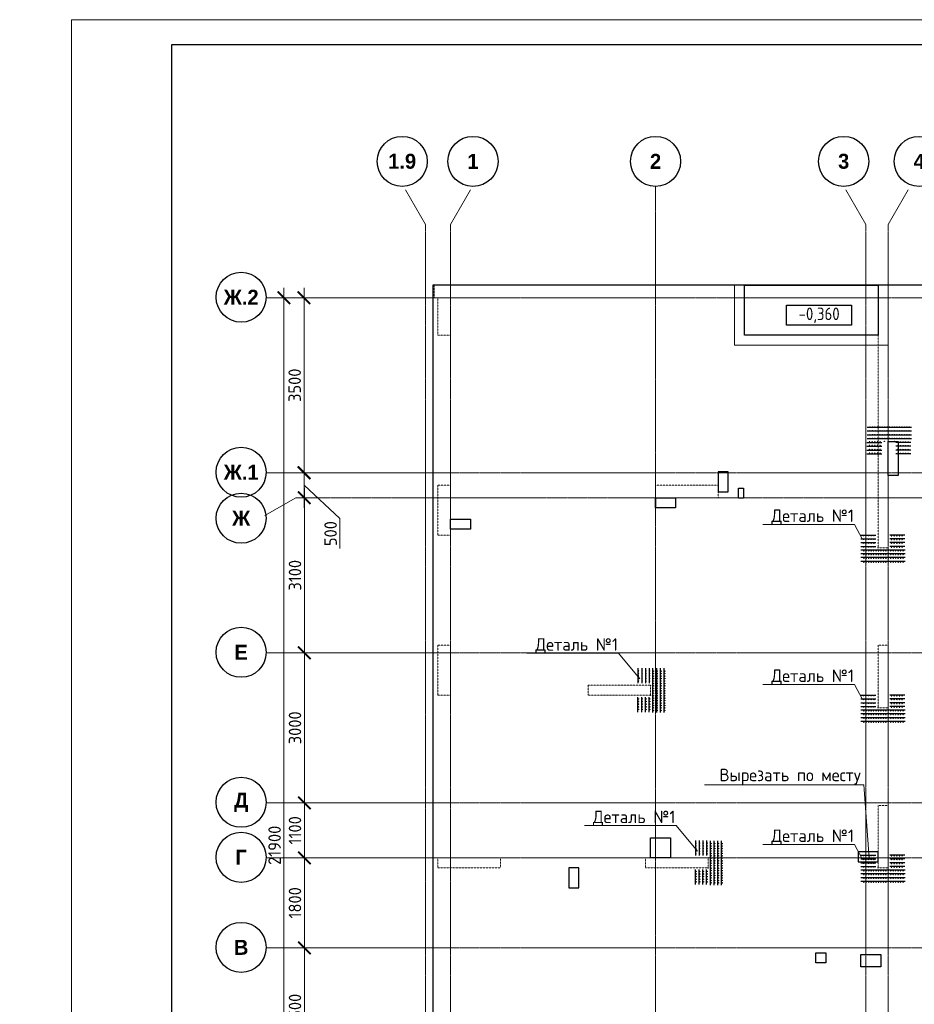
# Model space of a CAD drawing. Header units: millimetres. Extents: x 448962 to 1592680, y -326645 to -197113.
# Tile 379 of 398: x 893927 to 911811, y -264300 to -244611. Entities that reach past the tile are written whole.
import ezdxf
from ezdxf import colors
from ezdxf.entities.mleader import LeaderData, LeaderLine
from ezdxf.math import Vec2, Vec3

# ---------------------------------------------------------------- set-up
doc = ezdxf.new("R2010")
doc.units = ezdxf.units.MM
for name, pattern in [('01 Штриховая _4 мм_', [6, 3.5, -2.5]), ('______5', [1100, 800, -100, 100, -100]), ('HIDDEN2', [4.7625, 3.175, -1.5875]), ('осевая', [50.8, 31.75, -6.35, 6.35, -6.35])]:
    doc.linetypes.add(name, pattern=pattern)
for name, color, linetype, lineweight in [('ВК__отв в полу 1-2 эт', 6, 'Continuous', 25), ('Оси', 40, '______5', 18), ('осн.сетка', 4, 'Continuous', 60), ('Перекрытие ж_бетон', 1, 'Continuous', 30), ('подоснова', 151, 'Continuous', 5), ('размер', 1, 'Continuous', 25), ('РАЗМЕРЫ', 1, 'Continuous', 9), ('СТЕНЫ', 3, 'Continuous', 30), ('Текст_ общее', 7, 'Continuous', 25), ('ТОНКИЕ', 7, 'Continuous', 9), ('Узлы', 7, 'Continuous', 0)]:
    doc.layers.add(name, color=color, linetype=linetype, lineweight=lineweight)
doc.layers.add('ТОЛСТЫЕ_ОСНОВНЫЕ', color=6, linetype='Continuous')
doc.styles.add('Century Gothic', font='GOTHIC.TTF')
doc.styles.add('GOST Common_1', font='GOST_Common.ttf', dxfattribs={"width": 0.9, "height": 250})
doc.styles.add('GOST-2.304_Type-B', font='GOST_Common.ttf')
doc.dimstyles.new('СПДС', dxfattribs={"dimscale": 100, "dimtxt": 2.5, "dimasz": 2.5, "dimexe": 1.25, "dimexo": 0, "dimtad": 1, "dimdec": 0, "dimtxsty": 'GOST-2.304_Type-B', "dimblk": 'ARCHTICK', "dimcen": 2.5, "dimdle": 2, "dimadec": 0, "dimazin": 2, "dimtfac": 0.75, "dimtdec": 0, "dimtmove": 1, "dimatfit": 3, "dimfxl": 1, "dimtolj": 1, "dimarcsym": 1})

# ---------------------------------------------------------------- blocks, each defined once
blk = doc.blocks.new('*U17')
at = {"layer": 'ТОЛСТЫЕ_ОСНОВНЫЕ', "color": 6}
blk.add_lwpolyline([(20, 5), (886, 5), (886, 415), (20, 415)], close=True, dxfattribs=at)
at = {"layer": 'ТОНКИЕ'}
blk.add_lwpolyline([(0, 0), (891, 0), (891, 420), (0, 420)], close=True, dxfattribs=at)
blk = doc.blocks.new('NSY101')
at = {"color": 0, "linetype": 'ByBlock', "lineweight": -2}
blk.add_circle((0, 0), 50, dxfattribs=at)
blk = doc.blocks.new('_ArchTick')
at = {"color": 0, "linetype": 'ByBlock', "const_width": 0.15}
blk.add_lwpolyline([(-0.5, -0.5), (0.5, 0.5)], dxfattribs=at)
blk = doc.blocks.new('*D1014')
at = {"layer": 'DEFPOINTS', "color": 0, "transparency": 16777216}
for p in [(519913, -205117), (520362, -205117), (520124, -227017)]:
    blk.add_point(p, dxfattribs=at)
at = {"layer": 'РАЗМЕРЫ', "color": 0, "lineweight": -2, "transparency": 16777216}
for p, q in [((519913, -227217), (519913, -204917)), ((520362, -205117), (519788, -205117)), ((520124, -227017), (519788, -227017))]:
    blk.add_line(p, q, dxfattribs=at)
at = {"layer": 'РАЗМЕРЫ', "color": 0, "lineweight": -2, "transparency": 16777216, "xscale": 250, "yscale": 250, "zscale": 250}
for p, rotation in [((519913, -205117), 90), ((519913, -227017), 270)]:
    blk.add_blockref('_ArchTick', p, dxfattribs=dict(at, rotation=rotation))
at = {"layer": 'РАЗМЕРЫ', "color": 0, "transparency": 16777216, "insert": (519726, -216067), "char_height": 250, "attachment_point": 5, "rotation": 90, "style": 'GOST-2.304_Type-B'}
blk.add_mtext('\\A1;21900', dxfattribs=at)
blk = doc.blocks.new('*D1009')
at = {"layer": 'DEFPOINTS', "color": 0, "transparency": 16777216}
for p in [(520321, -218117), (520387, -218117), (520387, -220617)]:
    blk.add_point(p, dxfattribs=at)
at = {"layer": 'РАЗМЕРЫ', "color": 0, "lineweight": -2, "transparency": 16777216}
for p, q in [((520321, -220817), (520321, -217917)), ((520387, -218117), (520196, -218117)), ((520387, -220617), (520196, -220617))]:
    blk.add_line(p, q, dxfattribs=at)
at = {"layer": 'РАЗМЕРЫ', "color": 0, "lineweight": -2, "transparency": 16777216, "xscale": 250, "yscale": 250, "zscale": 250}
for p, rotation in [((520321, -218117), 90), ((520321, -220617), 270)]:
    blk.add_blockref('_ArchTick', p, dxfattribs=dict(at, rotation=rotation))
at = {"layer": 'РАЗМЕРЫ', "color": 0, "transparency": 16777216, "insert": (520133, -219367), "char_height": 250, "attachment_point": 5, "rotation": 90, "style": 'GOST-2.304_Type-B'}
blk.add_mtext('\\A1;2500', dxfattribs=at)
blk = doc.blocks.new('*D1010')
at = {"layer": 'DEFPOINTS', "color": 0, "transparency": 16777216}
for p in [(520321, -216317), (520387, -216317), (520387, -218117)]:
    blk.add_point(p, dxfattribs=at)
at = {"layer": 'РАЗМЕРЫ', "color": 0, "lineweight": -2, "transparency": 16777216}
for p, q in [((520321, -218317), (520321, -216117)), ((520387, -216317), (520196, -216317)), ((520387, -218117), (520196, -218117))]:
    blk.add_line(p, q, dxfattribs=at)
at = {"layer": 'РАЗМЕРЫ', "color": 0, "lineweight": -2, "transparency": 16777216, "xscale": 250, "yscale": 250, "zscale": 250}
for p, rotation in [((520321, -216317), 90), ((520321, -218117), 270)]:
    blk.add_blockref('_ArchTick', p, dxfattribs=dict(at, rotation=rotation))
at = {"layer": 'РАЗМЕРЫ', "color": 0, "transparency": 16777216, "insert": (520133, -217217), "char_height": 250, "attachment_point": 5, "rotation": 90, "style": 'GOST-2.304_Type-B'}
blk.add_mtext('\\A1;1800', dxfattribs=at)
blk = doc.blocks.new('*D1011')
at = {"layer": 'DEFPOINTS', "color": 0, "transparency": 16777216}
for p in [(520321, -215217), (520387, -215217), (520387, -216317)]:
    blk.add_point(p, dxfattribs=at)
at = {"layer": 'РАЗМЕРЫ', "color": 0, "lineweight": -2, "transparency": 16777216}
for p, q in [((520321, -216517), (520321, -215017)), ((520387, -215217), (520196, -215217)), ((520387, -216317), (520196, -216317))]:
    blk.add_line(p, q, dxfattribs=at)
at = {"layer": 'РАЗМЕРЫ', "color": 0, "lineweight": -2, "transparency": 16777216, "xscale": 250, "yscale": 250, "zscale": 250}
for p, rotation in [((520321, -215217), 90), ((520321, -216317), 270)]:
    blk.add_blockref('_ArchTick', p, dxfattribs=dict(at, rotation=rotation))
at = {"layer": 'РАЗМЕРЫ', "color": 0, "transparency": 16777216, "insert": (520133, -215767), "char_height": 250, "attachment_point": 5, "rotation": 90, "style": 'GOST-2.304_Type-B'}
blk.add_mtext('\\A1;1100', dxfattribs=at)
blk = doc.blocks.new('*D1012')
at = {"layer": 'DEFPOINTS', "color": 0, "transparency": 16777216}
for p in [(520321, -212217), (520387, -212217), (520387, -215217)]:
    blk.add_point(p, dxfattribs=at)
at = {"layer": 'РАЗМЕРЫ', "color": 0, "lineweight": -2, "transparency": 16777216}
for p, q in [((520321, -215417), (520321, -212017)), ((520387, -212217), (520196, -212217)), ((520387, -215217), (520196, -215217))]:
    blk.add_line(p, q, dxfattribs=at)
at = {"layer": 'РАЗМЕРЫ', "color": 0, "lineweight": -2, "transparency": 16777216, "xscale": 250, "yscale": 250, "zscale": 250}
for p, rotation in [((520321, -212217), 90), ((520321, -215217), 270)]:
    blk.add_blockref('_ArchTick', p, dxfattribs=dict(at, rotation=rotation))
at = {"layer": 'РАЗМЕРЫ', "color": 0, "transparency": 16777216, "insert": (520133, -213717), "char_height": 250, "attachment_point": 5, "rotation": 90, "style": 'GOST-2.304_Type-B'}
blk.add_mtext('\\A1;3000', dxfattribs=at)
blk = doc.blocks.new('*D259')
at = {"layer": 'DEFPOINTS', "color": 0, "transparency": 16777216}
for p in [(520321, -209117), (520658, -209117), (520387, -212217)]:
    blk.add_point(p, dxfattribs=at)
at = {"layer": 'РАЗМЕРЫ', "color": 0, "lineweight": -2, "transparency": 16777216}
for p, q in [((520321, -212417), (520321, -208917)), ((520658, -209117), (520196, -209117)), ((520387, -212217), (520196, -212217))]:
    blk.add_line(p, q, dxfattribs=at)
at = {"layer": 'РАЗМЕРЫ', "color": 0, "lineweight": -2, "transparency": 16777216, "xscale": 250, "yscale": 250, "zscale": 250}
for p, rotation in [((520321, -209117), 90), ((520321, -212217), 270)]:
    blk.add_blockref('_ArchTick', p, dxfattribs=dict(at, rotation=rotation))
at = {"layer": 'РАЗМЕРЫ', "color": 0, "transparency": 16777216, "insert": (520133, -210667), "char_height": 250, "attachment_point": 5, "rotation": 90, "style": 'GOST-2.304_Type-B'}
blk.add_mtext('\\A1;3100', dxfattribs=at)
blk = doc.blocks.new('*D260')
at = {"layer": 'DEFPOINTS', "color": 0, "transparency": 16777216}
for p in [(520316, -208617), (520493, -208617), (520658, -209117)]:
    blk.add_point(p, dxfattribs=at)
at = {"layer": 'РАЗМЕРЫ', "color": 0, "lineweight": -2, "transparency": 16777216}
for p, q in [((520316, -209317), (520316, -208417)), ((520493, -208617), (520191, -208617)), ((520316, -208867), (521033, -209534)), ((520658, -209117), (520191, -209117)), ((521033, -209534), (521033, -210134))]:
    blk.add_line(p, q, dxfattribs=at)
at = {"layer": 'РАЗМЕРЫ', "color": 0, "lineweight": -2, "transparency": 16777216, "xscale": 250, "yscale": 250, "zscale": 250}
for p, rotation in [((520316, -208617), 90), ((520316, -209117), 270)]:
    blk.add_blockref('_ArchTick', p, dxfattribs=dict(at, rotation=rotation))
at = {"layer": 'РАЗМЕРЫ', "color": 0, "transparency": 16777216, "insert": (520845, -209834), "char_height": 250, "attachment_point": 5, "rotation": 90, "style": 'GOST-2.304_Type-B'}
blk.add_mtext('\\A1;500', dxfattribs=at)
blk = doc.blocks.new('*D1015')
at = {"layer": 'DEFPOINTS', "color": 0, "transparency": 16777216}
for p in [(520314, -205117), (520617, -205117), (520493, -208617)]:
    blk.add_point(p, dxfattribs=at)
at = {"layer": 'РАЗМЕРЫ', "color": 0, "lineweight": -2, "transparency": 16777216}
for p, q in [((520314, -208817), (520314, -204917)), ((520617, -205117), (520189, -205117)), ((520493, -208617), (520189, -208617))]:
    blk.add_line(p, q, dxfattribs=at)
at = {"layer": 'РАЗМЕРЫ', "color": 0, "lineweight": -2, "transparency": 16777216, "xscale": 250, "yscale": 250, "zscale": 250}
for p, rotation in [((520314, -205117), 90), ((520314, -208617), 270)]:
    blk.add_blockref('_ArchTick', p, dxfattribs=dict(at, rotation=rotation))
at = {"layer": 'РАЗМЕРЫ', "color": 0, "transparency": 16777216, "insert": (520127, -206867), "char_height": 250, "attachment_point": 5, "rotation": 90, "style": 'GOST-2.304_Type-B'}
blk.add_mtext('\\A1;3500', dxfattribs=at)
blk = doc.blocks.new('стены  тп')
at = {"layer": 'СТЕНЫ', "color": 251, "linetype": '01 Штриховая _4 мм_', "lineweight": 0, "true_color": 0x636466}
for p, q in [((589762, -316376, 3100), (542387, -316376, 3100)), ((542387, -316626, 3100), (542387, -316376, 3100)), ((542387, -316626, 3100), (542462, -316626, 3100)), ((542462, -316626, 3100), (542462, -317376, 3100)), ((542712, -317376, 3100), (542712, -316626, 3100)), ((542712, -316626, 3100), (569512, -316626, 3100)), ((551262, -316626, 3100), (551262, -321626, 3100)), ((551462, -321626, 3100), (551462, -316626, 3100)), ((542462, -317376, 3100), (542712, -317376, 3100)), ((542712, -320376, 3100), (542462, -320376, 3100)), ((542462, -320376, 3100), (542462, -321376, 3100)), ((542712, -321376, 3100), (542712, -320376, 3100)), ((548062, -320376, 3100), (546812, -320376, 3100)), ((546812, -320376, 3100), (546812, -320626, 3100)), ((548062, -320626, 3100), (548062, -320376, 3100)), ((546812, -320626, 3100), (548062, -320626, 3100)), ((542462, -321376, 3100), (542712, -321376, 3100)), ((551262, -321626, 3100), (551462, -321626, 3100)), ((542712, -323576, 3100), (542462, -323576, 3100)), ((542462, -323576, 3100), (542462, -324576, 3100)), ((542712, -324576, 3100), (542712, -323576, 3100)), ((551262, -323576, 3100), (551262, -324826, 3100)), ((551462, -323576, 3100), (551262, -323576, 3100)), ((551462, -324826, 3100), (551462, -323576, 3100)), ((546712, -324376, 3100), (545462, -324376, 3100)), ((545462, -324376, 3100), (545462, -324576, 3100)), ((546712, -324576, 3100), (546712, -324376, 3100)), ((542462, -324576, 3100), (542712, -324576, 3100)), ((545462, -324576, 3100), (546712, -324576, 3100)), ((551262, -324826, 3100), (551462, -324826, 3100)), ((551262, -326776, 3100), (551262, -328026, 3100)), ((551462, -326776, 3100), (551262, -326776, 3100)), ((551462, -328026, 3100), (551462, -326776, 3100)), ((543712, -327826, 3100), (542462, -327826, 3100)), ((542462, -327826, 3100), (542462, -328026, 3100)), ((543712, -328026, 3100), (543712, -327826, 3100)), ((547862, -327826, 3100), (546612, -327826, 3100)), ((546612, -327826, 3100), (546612, -328026, 3100)), ((547862, -328026, 3100), (547862, -327826, 3100)), ((542462, -328026, 3100), (543712, -328026, 3100)), ((546612, -328026, 3100), (547862, -328026, 3100)), ((551262, -328026, 3100), (551462, -328026, 3100))]:
    blk.add_line(p, q, dxfattribs=at)
at = {"layer": 'СТЕНЫ', "color": 251, "linetype": '01 Штриховая _4 мм_', "lineweight": 0, "true_color": 0x636466, "transparency": 33554687}
for p, q in [((551262, -320376, 3100), (551262, -321626, 3100)), ((551462, -320446, 3100), (551462, -320376, 3100)), ((551462, -320376, 3100), (551462, -320446, 3100)), ((551462, -321626, 3100), (551462, -320446, 3100)), ((551262, -321626, 3100), (551382, -321626, 3100)), ((551382, -321626, 3100), (551462, -321626, 3100))]:
    blk.add_line(p, q, dxfattribs=at)
at = {"layer": 'СТЕНЫ', "color": 251, "linetype": '01 Штриховая _4 мм_', "lineweight": 0, "true_color": 0x636466, "elevation": 3100}
blk.add_lwpolyline([(551462, -316626), (551262, -316626), (551262, -321626), (551462, -321626)], close=True, dxfattribs=at)
blk = doc.blocks.new('кр1')
at = {"layer": 'осн.сетка', "color": 3, "lineweight": 25, "ltscale": 100}
blk.add_lwpolyline([(706362, 64836), (707628, 64836)], dxfattribs=at)
at = {"layer": 'размер', "lineweight": 25, "ltscale": 2}
for centre in [(706424, 64825), (706494, 64825), (706564, 64825), (706634, 64825), (706704, 64825), (706774, 64825), (706844, 64825), (706914, 64825), (706984, 64825), (707054, 64825), (707124, 64825), (707194, 64825), (707264, 64825), (707334, 64825), (707404, 64825), (707474, 64825), (707544, 64825)]:
    blk.add_circle(centre, 9, dxfattribs=at)
blk = doc.blocks.new('КР3')
at = {"layer": 'осн.сетка', "color": 3, "lineweight": 25, "ltscale": 100}
blk.add_lwpolyline([(201777, 10163), (202177, 10163)], dxfattribs=at)
at = {"layer": 'размер', "lineweight": 25, "ltscale": 2}
for centre in [(201847, 10152), (201917, 10152), (201987, 10152), (202057, 10152), (202127, 10152)]:
    blk.add_circle(centre, 9, dxfattribs=at)
blk = doc.blocks.new('деталь1')
at = {"layer": 'РАЗМЕРЫ', "color": 0, "xscale": 2.8, "yscale": 2.8, "zscale": 2.8, "rotation": 270}
for p in [(87255, 2000604), (87555, 2000604), (87855, 2000604), (88155, 2000604)]:
    blk.add_blockref('кр1', p, dxfattribs=at)
at = {"layer": 'РАЗМЕРЫ', "color": 1, "yscale": 3, "zscale": 3, "rotation": 270}
for p, xscale in [((239506, 628081), 3), ((239806, 628081), 3), ((240106, 628081), 3), ((240406, 628081), 3), ((239506, -586096), -3), ((239806, -586096), -3), ((240106, -586096), -3), ((240406, -586096), -3)]:
    blk.add_blockref('КР3', p, dxfattribs=dict(at, xscale=xscale))
blk = doc.blocks.new('деталь 1')
at = {"layer": 'DEFPOINTS', "color": 1}
for centre, radius in [((264219, 22163), 17.2), ((264219, 21363), 15.3)]:
    blk.add_circle(centre, radius, dxfattribs=at)
at = {"layer": 'РАЗМЕРЫ', "color": 1}
blk.add_blockref('деталь1', (-5676, 745), dxfattribs=at)
blk = doc.blocks.new('_None')
blk = doc.blocks.new('отверстия новые')
at = {"layer": 'ВК__отв в полу 1-2 эт', "color": 5, "lineweight": 30}
for points in [[(684344, -395092), (684144, -395092), (684144, -394412), (684344, -394412)], [(684344, -395092), (684144, -395092), (684144, -394412), (684344, -394412)], [(680744, -395420), (680944, -395420), (680944, -395019), (680744, -395019)], [(675794, -395970), (675794, -396170), (675394, -396170), (675394, -395970)], [(675794, -395970), (675794, -396170), (675394, -396170), (675394, -395970)], [(679394, -402340), (679794, -402340), (679794, -402740), (679394, -402740)], [(679394, -402340), (679794, -402340), (679794, -402740), (679394, -402740)], [(683544, -402620), (683544, -402820), (683944, -402820), (683944, -402620)], [(683544, -402620), (683544, -402820), (683944, -402820), (683944, -402620)], [(677756, -403340), (677956, -403340), (677956, -402940), (677756, -402940)], [(677756, -403340), (677956, -403340), (677956, -402940), (677756, -402940)]]:
    blk.add_lwpolyline(points, close=True, dxfattribs=at)
at = {"layer": 'ВК__отв в полу 1-2 эт', "color": 5, "lineweight": 30, "ltscale": 100}
for points in [[(679494, -395740), (679494, -395740), (679494, -395540), (679494, -395540)], [(679894, -395740), (679494, -395740), (679494, -395540), (679894, -395540)], [(679494, -395740), (679494, -395740), (679494, -395540), (679494, -395540)], [(679894, -395740), (679494, -395740), (679494, -395540), (679894, -395540)], [(682894, -404640), (682894, -404840), (682694, -404840), (682694, -404640)], [(682894, -404640), (682894, -404840), (682694, -404840), (682694, -404640)]]:
    blk.add_lwpolyline(points, close=True, dxfattribs=at)
blk = doc.blocks.new('отвестия ов')
at = {"color": 3, "lineweight": 30}
for points in [[(4357295, -1445463), (4357195, -1445463), (4357195, -1445263), (4357295, -1445263)], [(4357195, -1445263), (4357295, -1445263), (4357295, -1445463), (4357195, -1445463)], [(4360035, -1454834), (4359635, -1454834), (4359635, -1454584), (4360035, -1454584)]]:
    blk.add_lwpolyline(points, close=True, dxfattribs=at)
blk = doc.blocks.new('отвертия фон')
at = {"layer": 'РАЗМЕРЫ', "lineweight": 0}
blk.add_blockref('отверстия новые', (-672182, 463885), dxfattribs=at)
at = {"layer": 'РАЗМЕРЫ', "color": 7, "lineweight": 0}
blk.add_blockref('отвестия ов', (-4348223, 1513799), dxfattribs=at)
blk = doc.blocks.new('оси плит')
at = {"layer": 'Оси', "color": 16, "linetype": '______5', "lineweight": 0, "transparency": 33554687}
for p, q in [((522742.3, -203649.6), (522306.1, -202894.1)), ((523242.3, -203649.6), (523678.4, -202894.1)), ((531542.3, -203649.6), (531106.1, -202894.1)), ((531992.3, -203649.6), (532428.4, -202894.1)), ((520148.3, -209117.4), (519532.8, -209472.8))]:
    blk.add_line(p, q, dxfattribs=at)
at = {"layer": 'Оси', "color": 16, "linetype": 'осевая', "lineweight": 0, "transparency": 33554687}
for p, q in [((527342.3, -202894.1), (527342.3, -231285.8)), ((522742.3, -203649.6), (522742.3, -230530.3)), ((523242.3, -203649.6), (523242.3, -230530.3)), ((531542.3, -203649.6), (531542.3, -230530.3)), ((531992.3, -203649.6), (531992.3, -230530.3)), ((519570.9, -205117.4), (573160.2, -205117.4)), ((519570.9, -208617.4), (573160.2, -208617.4)), ((520148.3, -209117.4), (572483.7, -209117.4)), ((519570.9, -212217.4), (573160.2, -212217.4)), ((519570.9, -215217.4), (573160.2, -215217.4)), ((519570.9, -216317.4), (573160.2, -216317.4)), ((519570.9, -218117.4), (573160.2, -218117.4))]:
    blk.add_line(p, q, dxfattribs=at)
at = {"layer": 'Оси', "color": 16, "linetype": 'Continuous', "lineweight": 25, "transparency": 33554687, "xscale": 9.999999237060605, "yscale": 9.999999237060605, "zscale": 9.999999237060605}
for p in [(522276.1, -202389.9), (523691.7, -202390), (527341.7, -202390), (531101.7, -202390), (532611.7, -202390), (519057.3, -205107.3), (519057.3, -208607.3), (519057.3, -209527.3), (519057.3, -212207.3), (519057.3, -215207.3), (519057.3, -216307.3), (519057.3, -218107.3)]:
    blk.add_blockref('NSY101', p, dxfattribs=at)
at = {"layer": 'Оси', "color": 16, "linetype": 'Continuous', "lineweight": 25, "transparency": 33554687, "char_height": 300, "attachment_point": 5, "style": 'Century Gothic'}
for s, insert, width in [('\\A1;{\\fCentury Gothic|i0|b1;\\H300.000000;\\W1.000000;\\C16;1.9}\\P', (522276.1, -202389.9), 735), ('\\A1;{\\fCentury Gothic|i0|b1;\\H300.000000;\\W1.000000;\\C16;1}\\P', (523691.7, -202390), 385), ('\\A1;{\\fCentury Gothic|i0|b1;\\H300.000000;\\W1.000000;\\C16;2}\\P', (527341.7, -202390), 385), ('\\A1;{\\fCentury Gothic|i0|b1;\\H300.000000;\\W1.000000;\\C16;3}\\P', (531101.7, -202390), 385), ('\\A1;{\\fCentury Gothic|i0|b1;\\H300.000000;\\W1.000000;\\C16;4}\\P', (532611.7, -202390), 385), ('\\A1;{\\fCentury Gothic|i0|b1;\\H300.000000;\\W1.000000;\\C16;Ж.2}\\P', (519057.3, -205107.3), 890), ('\\A1;{\\fCentury Gothic|i0|b1;\\H300.000000;\\W1.000000;\\C16;Ж.1}\\P', (519057.3, -208607.3), 890), ('\\A1;{\\fCentury Gothic|i0|b1;\\H300.000000;\\W1.000000;\\C16;Ж}\\P', (519057.3, -209527.3), 540), ('\\A1;{\\fCentury Gothic|i0|b1;\\H300.000000;\\W1.000000;\\C16;Е}\\P', (519057.3, -212207.3), 365), ('\\A1;{\\fCentury Gothic|i0|b1;\\H300.000000;\\W1.000000;\\C16;Д}\\P', (519057.3, -215207.3), 470), ('\\A1;{\\fCentury Gothic|i0|b1;\\H300.000000;\\W1.000000;\\C16;Г}\\P', (519057.3, -216307.3), 345), ('\\A1;{\\fCentury Gothic|i0|b1;\\H300.000000;\\W1.000000;\\C16;В}\\P', (519057.3, -218107.3), 390)]:
    blk.add_mtext(s, dxfattribs=dict(at, insert=insert, width=width))
at = {"layer": 'РАЗМЕРЫ', "color": 1}
for base, p1, p2, picture, middle in [((519913.3, -205117.4), (520124.5, -227017.4), (520361.6, -205117.4), '*D1014', (519725.8, -216067.4)), ((520314.4, -205117.4), (520493.2, -208617.4), (520617.3, -205117.4), '*D1015', (520126.9, -206867.4)), ((520321, -209117.4), (520387.4, -212217.4), (520658.2, -209117.4), '*D259', (520133.5, -210667.4)), ((520321, -212217.4), (520387.4, -215217.4), (520387.4, -212217.4), '*D1012', (520133.5, -213717.4)), ((520321, -215217.4), (520387.4, -216317.4), (520387.4, -215217.4), '*D1011', (520133.5, -215767.4)), ((520321, -216317.4), (520387.4, -218117.4), (520387.4, -216317.4), '*D1010', (520133.5, -217217.4)), ((520321, -218117.4), (520387.4, -220617.4), (520387.4, -218117.4), '*D1009', (520133.5, -219367.4))]:
    dim = blk.add_linear_dim(base=base, p1=p1, p2=p2, angle=90, dimstyle='СПДС', dxfattribs=at)
    dim.commit()
    dim.dimension.update_dxf_attribs({"geometry": picture, "text_midpoint": middle})
dim = blk.add_linear_dim(base=(520315.6, -208617.4), p1=(520658.2, -209117.4), p2=(520493.2, -208617.4), angle=90, dimstyle='СПДС', dxfattribs=at)
dim.commit()
dim.dimension.update_dxf_attribs({"geometry": '*D260', "text_midpoint": (521033, -209596.4), "dimtype": 128})

msp = doc.modelspace()

# ---------------------------------------------------------------- linework, layer by layer
at = {"layer": 'Перекрытие ж_бетон', "color": 252, "linetype": 'HIDDEN2', "lineweight": 0, "true_color": 0x939598}
msp.add_lwpolyline([(911289.1, -249921.3), (911289.1, -251121.3), (908219.4, -251121.3), (908219.4, -249921.3)], dxfattribs=at)
at = {"layer": 'Перекрытие ж_бетон'}
msp.add_lwpolyline([(908419.4, -249921.3), (911089.1, -249921.3), (911089.1, -250921.3), (908419.4, -250921.3)], close=True, dxfattribs=at)
at = {"layer": 'Текст_ общее', "lineweight": 30}
msp.add_lwpolyline([(909258.4, -250321.7), (910558.4, -250321.7), (910558.4, -250721.7), (909258.4, -250721.7)], close=True, dxfattribs=at)

# ---------------------------------------------------------------- block references
at = {"xscale": 100, "yscale": 100, "zscale": 100}
msp.add_blockref('*U17', (894963.6, -286610.9), dxfattribs=at)
at = {"layer": 'РАЗМЕРЫ'}
msp.add_blockref('оси плит', (379297, -45053.9), dxfattribs=at)
at = {"layer": 'РАЗМЕРЫ', "color": 1, "yscale": 0.25, "zscale": 0.25}
for p, xscale, rotation in [((905868.8, -186987.1), 0.25, 270), ((905745.1, -321223.4), -0.25, 270), ((972590.6, -252582.3), 0.25, 180), ((905745.1, -324423.5), -0.25, 270), ((973739.5, -256030.8), 0.25, 180), ((905745.1, -327623.2), -0.25, 270)]:
    msp.add_blockref('деталь 1', p, dxfattribs=dict(at, xscale=xscale, rotation=rotation))

# ---------------------------------------------------------------- texts
at = {"layer": 'Узлы', "color": 80, "linetype": 'Continuous', "lineweight": 0, "insert": (876011.4, -259638.8), "char_height": 350, "width": 10464.96, "attachment_point": 5, "style": 'GOST-2.304_Type-B'}
msp.add_mtext('\\pi136.85;Узел дополнительного армирования \\Pв местах понижения плиты ', dxfattribs=at)

# ---------------------------------------------------------------- leaders
at = {"layer": 'подоснова', "color": 2, "ltscale": 0.3}
ml = msp.add_multileader_mtext('Standard', dxfattribs=at)
ml.set_content('Деталь №1', color=2, style='GOST-2.304_Type-B')
ml.set_leader_properties(color=256, linetype='ByLayer', lineweight=15)
ml.set_arrow_properties(name='NONE')
ml.build(insert=Vec2(0, 0))
ml.multileader.update_dxf_attribs({"text_left_attachment_type": 6, "text_right_attachment_type": 6, "dogleg_length": 0.1, "arrow_head_size": 18})
ctx = ml.context
ctx.base_point, ctx.char_height, ctx.arrow_head_size, ctx.landing_gap_size, ctx.plane_origin = Vec3(908941.1, -254704.6), 250, 18, 20, Vec3(905932.5, -244164)
ctx.left_attachment, ctx.right_attachment, ctx.text_align_type = 6, 6, 1
notes = []
notes.append((ctx, [(1, (1, 1, 0), (910616.8, -254704.6), (-1, 0), 0.1, [(0, [(910765.4, -254993.8)], 0, [])])]))
ctx.mtext.insert, ctx.mtext.alignment, ctx.mtext.flow_direction = Vec3(909778.9, -254404.6), 2, 5
ml = msp.add_multileader_mtext('Standard', dxfattribs=at)
ml.set_content('Деталь №1', color=2, style='GOST-2.304_Type-B')
ml.set_leader_properties(color=256, linetype='ByLayer', lineweight=15)
ml.set_arrow_properties(name='NONE')
ml.build(insert=Vec2(0, 0))
ml.multileader.update_dxf_attribs({"text_left_attachment_type": 6, "text_right_attachment_type": 6, "dogleg_length": 0.1, "arrow_head_size": 18})
ctx = ml.context
ctx.base_point, ctx.char_height, ctx.arrow_head_size, ctx.landing_gap_size, ctx.plane_origin = Vec3(904222.9, -257279.4), 250, 18, 20, Vec3(901214.4, -246738.8)
ctx.left_attachment, ctx.right_attachment, ctx.text_align_type = 6, 6, 1
notes.append((ctx, [(1, (1, 1, 0), (905898.6, -257279.4), (-1, 0), 0.1, [(0, [(906327.3, -257792)], 0, [])])]))
ctx.mtext.insert, ctx.mtext.alignment, ctx.mtext.flow_direction = Vec3(905060.7, -256979.4), 2, 5
ml = msp.add_multileader_mtext('Standard', dxfattribs=at)
ml.set_content('Деталь №1', color=2, style='GOST-2.304_Type-B')
ml.set_leader_properties(color=256, linetype='ByLayer', lineweight=15)
ml.set_arrow_properties(name='NONE')
ml.build(insert=Vec2(0, 0))
ml.multileader.update_dxf_attribs({"text_left_attachment_type": 6, "text_right_attachment_type": 6, "dogleg_length": 0.1, "arrow_head_size": 18})
ctx = ml.context
ctx.base_point, ctx.char_height, ctx.arrow_head_size, ctx.landing_gap_size, ctx.plane_origin = Vec3(908941.1, -257904.7), 250, 18, 20, Vec3(905932.5, -247364.1)
ctx.left_attachment, ctx.right_attachment, ctx.text_align_type = 6, 6, 1
notes.append((ctx, [(1, (1, 1, 0), (910616.8, -257904.7), (-1, 0), 0.1, [(0, [(910765.4, -258193.9)], 0, [])])]))
ctx.mtext.insert, ctx.mtext.alignment, ctx.mtext.flow_direction = Vec3(909778.9, -257604.7), 2, 5
ml = msp.add_multileader_mtext('Standard', dxfattribs=at)
ml.set_content('Вырезать по месту', color=2, style='GOST-2.304_Type-B')
ml.set_leader_properties(color=256, linetype='ByLayer', lineweight=15)
ml.set_arrow_properties(name='NONE')
ml.build(insert=Vec2(0, 0))
ml.multileader.update_dxf_attribs({"text_left_attachment_type": 6, "text_right_attachment_type": 6, "dogleg_length": 0.1, "arrow_head_size": 18})
ctx = ml.context
ctx.base_point, ctx.char_height, ctx.arrow_head_size, ctx.landing_gap_size, ctx.plane_origin = Vec3(907853.5, -259914.1, -4660), 250, 18, 20, Vec3(909577.7, -250728.4, -4660)
ctx.left_attachment, ctx.right_attachment, ctx.text_align_type = 6, 6, 1
notes.append((ctx, [(1, (1, 1, 0), (910802.3, -259914.1, -4660), (-1, 0), 0.1, [(0, [(910911.5, -261378.9, -4660)], 0, [])])]))
ctx.mtext.insert, ctx.mtext.alignment, ctx.mtext.flow_direction = Vec3(909327.8, -259589.1, -4660), 2, 5
ml = msp.add_multileader_mtext('Standard', dxfattribs=at)
ml.set_content('Деталь №1', color=2, style='GOST-2.304_Type-B')
ml.set_leader_properties(color=256, linetype='ByLayer', lineweight=15)
ml.set_arrow_properties(name='NONE')
ml.build(insert=Vec2(0, 0))
ml.multileader.update_dxf_attribs({"text_left_attachment_type": 6, "text_right_attachment_type": 6, "dogleg_length": 0.1, "arrow_head_size": 18})
ctx = ml.context
ctx.base_point, ctx.char_height, ctx.arrow_head_size, ctx.landing_gap_size, ctx.plane_origin = Vec3(905371.8, -260728), 250, 18, 20, Vec3(902363.3, -250187.4)
ctx.left_attachment, ctx.right_attachment, ctx.text_align_type = 6, 6, 1
notes.append((ctx, [(1, (1, 1, 0), (907047.5, -260728), (-1, 0), 0.1, [(0, [(907476.2, -261240.6)], 0, [])])]))
ctx.mtext.insert, ctx.mtext.alignment, ctx.mtext.flow_direction = Vec3(906209.6, -260428), 2, 5
ml = msp.add_multileader_mtext('Standard', dxfattribs=at)
ml.set_content('Деталь №1', color=2, style='GOST-2.304_Type-B')
ml.set_leader_properties(color=256, linetype='ByLayer', lineweight=15)
ml.set_arrow_properties(name='NONE')
ml.build(insert=Vec2(0, 0))
ml.multileader.update_dxf_attribs({"text_left_attachment_type": 6, "text_right_attachment_type": 6, "dogleg_length": 0.1, "arrow_head_size": 18})
ctx = ml.context
ctx.base_point, ctx.char_height, ctx.arrow_head_size, ctx.landing_gap_size, ctx.plane_origin = Vec3(908941.1, -261104.4), 250, 18, 20, Vec3(905932.5, -250563.8)
ctx.left_attachment, ctx.right_attachment, ctx.text_align_type = 6, 6, 1
notes.append((ctx, [(1, (1, 1, 0), (910616.8, -261104.4), (-1, 0), 0.1, [(0, [(910765.4, -261393.6)], 0, [])])]))
ctx.mtext.insert, ctx.mtext.alignment, ctx.mtext.flow_direction = Vec3(909778.9, -260804.4), 2, 5
for ctx, leaders in notes:
    for number, flags, end, landing, length, lines in leaders:
        leader = LeaderData()
        leader.index, (leader.has_last_leader_line, leader.has_dogleg_vector, leader.attachment_direction) = number, flags
        leader.last_leader_point, leader.dogleg_vector, leader.dogleg_length = Vec3(end), Vec3(landing), length
        for number, points, colour, breaks in lines:
            line = LeaderLine()
            line.index, line.vertices, line.color, line.breaks = number, Vec3.list(points), colors.encode_raw_color(colour), breaks
            leader.lines.append(line)
        ctx.leaders.append(leader)

# ---------------------------------------------------------------- next in the draw order: texts
at = {"layer": 'Текст_ общее', "insert": (909908.4, -250521.7), "char_height": 250, "width": 1056.523, "attachment_point": 5, "style": 'GOST Common_1', "bg_fill": 3, "box_fill_scale": 1, "bg_fill_color": 256, "bg_fill_transparency": 0}
msp.add_mtext('-0,360', dxfattribs=at)

# ---------------------------------------------------------------- next in the draw order: linework, layer by layer
at = {"layer": 'Перекрытие ж_бетон'}
msp.add_lwpolyline([(902189.1, -272221.3), (902189.1, -272221.3), (949589.1, -272221.3), (949589.1, -249921.3), (902189.1, -249921.3), (902189.1, -272221.3)], dxfattribs=at)

# ---------------------------------------------------------------- next in the draw order: block references
msp.add_blockref('отвертия фон', (899327.5, -322516.4))
at = {"layer": 'РАЗМЕРЫ'}
msp.add_blockref('стены  тп', (359826.9, 66454.4, -3100), dxfattribs=at)

doc.saveas('drawing.dxf')
